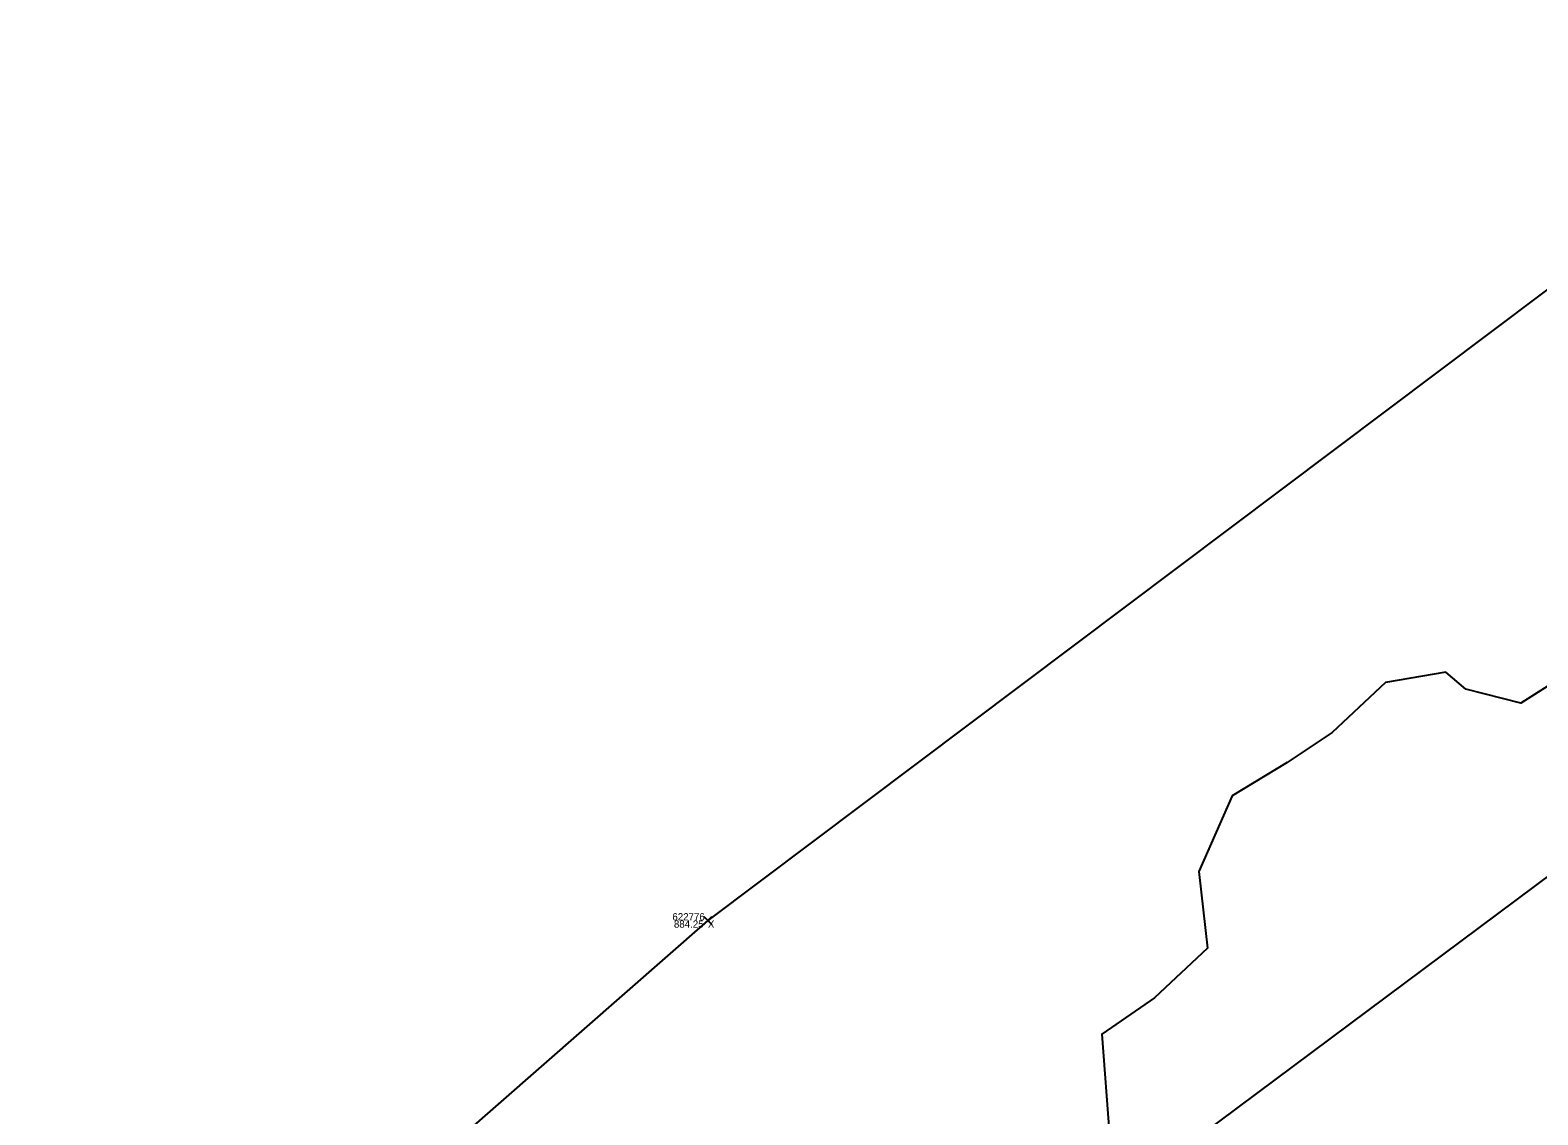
# Model space of a CAD drawing. Extents: x 1957117 to 1971063, y 701601 to 715861.
# Drawn here: x 1967416.4 to 1967489.1, y 710092.7 to 710145 of the extents above; entities that cross this region are included whole.
import ezdxf

# ---------------------------------------------------------------- set-up
doc = ezdxf.new("R2010")
doc.units = 0
for name, color, linetype in [('AP_X_Lights', 7, 'Continuous'), ('DT_X_TIN_Hull', 7, 'Continuous'), ('PV_P_Shoulder', 7, 'Continuous'), ('RS_Raster1', 7, 'Continuous'), ('RW_X_Esmt_RR', 7, 'Continuous'), ('SC_Scratch1', 7, 'Continuous'), ('SC_Shading5', 7, 'Continuous'), ('VG_X_Tree_Line_Rt', 7, 'Continuous')]:
    doc.layers.add(name, color=color, linetype=linetype)

msp = doc.modelspace()

# ---------------------------------------------------------------- linework, layer by layer
at = {"layer": 'AP_X_Lights'}
for p, q in [((1967448.872, 710101.859), (1967449.26, 710102.249)), ((1967448.872, 710102.249), (1967449.26, 710101.859))]:
    msp.add_line(p, q, dxfattribs=at)
at = {"layer": 'DT_X_TIN_Hull'}
msp.add_lwpolyline([(1967688.906, 710284.998), (1967647.617, 710253.044), (1967607.919, 710223.099), (1967570.228, 710194.293), (1967527.893, 710161.827), (1967491.876, 710134.206), (1967449.066, 710102.054), (1967412.857, 710070.357), (1967370.75, 710042.333), (1967334.387, 710011.02), (1967312.624, 709980.756), (1967272.639, 709951.676), (1967223.723, 709930.372), (1967144.933, 709873.844), (1967071.604, 709830.09)], dxfattribs=at)
at = {"layer": 'RW_X_Esmt_RR'}
msp.add_lwpolyline([(1968171.056, 710611.87), (1967279.514, 709947.668)], dxfattribs=at)
at = {"layer": 'SC_Shading5'}
for points in [[(1963589.678, 706586.994), (1963626.625, 706689.548), (1963651.76, 706746.832), (1963668.09, 706778.596), (1963682.768, 706805.402), (1963734.424, 706911.594), (1963826.849, 707116.717), (1963877.258, 707215.645), (1963964.981, 707354.472), (1964070.526, 707509.355), (1964132.574, 707601.994), (1964163.9, 707642.169), (1964191.2, 707685.167), (1964278.98, 707807.131), (1964326.11, 707874.364), (1964396.427, 707968.962), (1964508.519, 708133.679), (1964655.588, 708336.552), (1964745.319, 708429.172), (1964840.327, 708522.317), (1964988.178, 708660.245), (1965089.796, 708739.041), (1965251.743, 708835.216), (1965415.807, 708922.048), (1965866.2, 709149.38), (1966173.543, 709294.131), (1966283.627, 709338.196), (1966534.003, 709419.214), (1966689.084, 709471.266), (1967008.468, 709641.817), (1967166.677, 709750.124), (1967422.113, 709931.083), (1967818.707, 710198.831), (1968187.021, 710459.852), (1968360.589, 710592.493), (1968496.543, 710707.847), (1968606.427, 710809.378), (1968733.391, 710937.091), (1968807.28, 711025.4), (1968843.008, 711077.094), (1968863.233, 711106.099), (1968909.747, 711171.311), (1968974.133, 711279.559), (1969130.932, 711546.915), (1969247.433, 711744.686), (1969402.714, 712016.424), (1969505.287, 712191.789), (1969666.311, 712460.805), (1969771.586, 712639.896), (1969880.058, 712820.917), (1969964.994, 712955.706), (1969990.005, 713000.084), (1970030.065, 713068.479)], [(1963609.915, 706579.703), (1963646.615, 706681.572), (1963671.193, 706737.585), (1963687.092, 706768.511), (1963701.884, 706795.526), (1963753.906, 706902.469), (1963846.249, 707107.41), (1963895.973, 707204.994), (1963982.966, 707342.667), (1964088.35, 707497.312), (1964150.015, 707589.379), (1964181.502, 707629.761), (1964209.024, 707673.109), (1964296.517, 707794.674), (1964343.552, 707861.772), (1964413.958, 707956.489), (1964526.123, 708121.313), (1964672.104, 708322.686), (1964760.576, 708414.006), (1964855.195, 708506.77), (1965002.134, 708643.847), (1965101.925, 708721.226), (1965262.272, 708816.451), (1965425.685, 708902.939), (1965875.63, 709130.044), (1966182.13, 709274.398), (1966290.944, 709317.954), (1966540.737, 709398.785), (1966697.632, 709451.445), (1967019.644, 709623.399), (1967178.971, 709732.471), (1967434.35, 709913.39), (1967830.945, 710181.14), (1968199.774, 710442.525), (1968374.086, 710575.735), (1968510.806, 710691.739), (1968621.36, 710793.889), (1968749.296, 710922.58), (1968824.413, 711012.355), (1968860.678, 711064.827), (1968880.812, 711093.701), (1968927.778, 711159.547), (1968992.655, 711268.62), (1969149.476, 711536.015), (1969266.039, 711733.891), (1969421.336, 712005.657), (1969523.8, 712180.835), (1969684.812, 712449.831), (1969790.084, 712628.917), (1969898.385, 712809.653), (1969983.474, 712944.685), (1970008.657, 712989.367), (1970048.626, 713057.607)]]:
    msp.add_spline(points, degree=3, dxfattribs=at)
at = {"layer": 'VG_X_Tree_Line_Rt'}
msp.add_lwpolyline([(1967491.602, 710114.627), (1967488.295, 710112.537), (1967485.646, 710113.203), (1967484.686, 710114.036), (1967481.771, 710113.529), (1967479.197, 710111.128), (1967477.019, 710109.672), (1967474.366, 710108.069), (1967472.756, 710104.414), (1967473.181, 710100.713), (1967470.623, 710098.321), (1967468.074, 710096.569), (1967468.446, 710091.676)], dxfattribs=at)

# ---------------------------------------------------------------- texts
at = {"layer": 'PV_P_Shoulder'}
msp.add_text('884.25', height=0.35, dxfattribs=at).set_placement((1967447.429, 710101.704))
at = {"layer": 'RS_Raster1'}
msp.add_text('622776', height=0.35, dxfattribs=at).set_placement((1967447.355, 710102.054))
at = {"layer": 'SC_Scratch1'}
msp.add_text('X', height=0.35, dxfattribs=at).set_placement((1967449.066, 710101.704))

doc.saveas('drawing.dxf')
